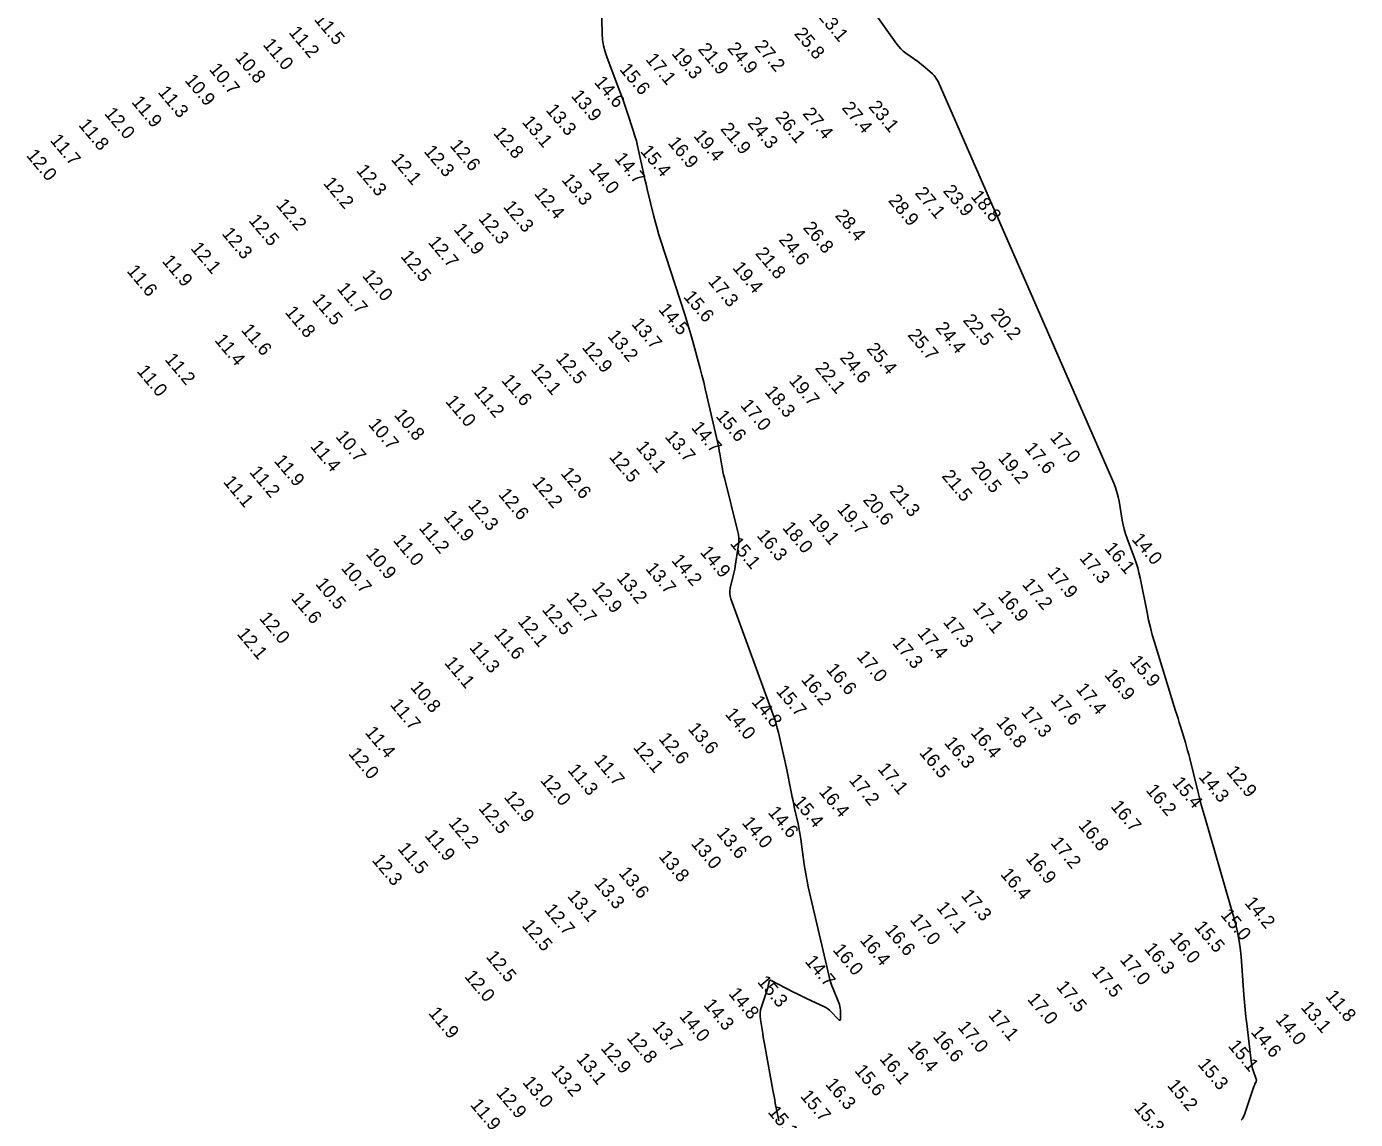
# Model space of a CAD drawing. Extents: x 988130 to 1132882, y 654656 to 841453.
# Drawn here: x 1109518 to 1110018, y 681173 to 681585 of the extents above; entities that cross this region are included whole.
import ezdxf

# ---------------------------------------------------------------- set-up
doc = ezdxf.new("R2010")
doc.units = 0
doc.layers.add('V-TOPO-MAJR', color=7, linetype='Continuous')
doc.layers.add('V-TOPO-SOUN', color=7, linetype='Continuous')

msp = doc.modelspace()

# ---------------------------------------------------------------- linework, layer by layer
at = {"layer": 'V-TOPO-MAJR'}
for points in [[(1109800.83, 681172.69), (1109800.68, 681173.42), (1109799.53, 681179.32), (1109799.29, 681180.54), (1109799.06, 681181.77), (1109798.83, 681183), (1109798.61, 681184.23), (1109795.67, 681200.31), (1109795.44, 681201.61), (1109795.22, 681202.9), (1109795, 681204.2), (1109794.78, 681205.49), (1109793.92, 681210.8), (1109793.8, 681212.03), (1109793.83, 681213.24), (1109794, 681214.45), (1109794.33, 681215.64), (1109796.5, 681222.02), (1109796.62, 681222.39), (1109796.73, 681222.76), (1109796.82, 681223.14), (1109796.89, 681223.53), (1109797.17, 681225.07), (1109797.27, 681225.38), (1109797.44, 681225.55), (1109797.68, 681225.59), (1109798, 681225.48), (1109806.42, 681221.12), (1109807.7, 681220.47), (1109808.98, 681219.83), (1109810.27, 681219.21), (1109811.57, 681218.6), (1109817.8, 681215.7), (1109818.56, 681215.3), (1109819.28, 681214.84), (1109819.95, 681214.31), (1109820.57, 681213.71), (1109823.15, 681210.99), (1109823.59, 681210.62), (1109823.89, 681210.56), (1109824.07, 681210.82), (1109824.11, 681211.39), (1109824, 681214.32), (1109823.95, 681215.05), (1109823.83, 681215.76), (1109823.64, 681216.46), (1109823.4, 681217.14), (1109821.25, 681222.42), (1109820.82, 681223.54), (1109820.44, 681224.67), (1109820.1, 681225.81), (1109819.81, 681226.96), (1109811.94, 681260.81), (1109811.48, 681262.87), (1109811.08, 681264.94), (1109810.73, 681267.02), (1109810.42, 681269.11), (1109809.13, 681278.76), (1109808.92, 681280.21), (1109808.68, 681281.65), (1109808.41, 681283.08), (1109808.1, 681284.51), (1109806.81, 681290.22), (1109806.5, 681291.64), (1109806.19, 681293.07), (1109805.89, 681294.5), (1109805.6, 681295.94), (1109803.74, 681305.38), (1109803.39, 681307.07), (1109803.04, 681308.76), (1109802.66, 681310.45), (1109802.28, 681312.14), (1109800.7, 681318.87), (1109800.28, 681320.54), (1109799.81, 681322.2), (1109799.29, 681323.85), (1109798.72, 681325.48), (1109782.77, 681369.16), (1109782.48, 681370.16), (1109782.36, 681371.16), (1109782.38, 681372.17), (1109782.56, 681373.19), (1109783.6, 681377.28), (1109783.84, 681378.31), (1109784.07, 681379.34), (1109784.27, 681380.37), (1109784.45, 681381.41), (1109785.61, 681388.73), (1109785.78, 681390.3), (1109785.79, 681391.86), (1109785.64, 681393.41), (1109785.33, 681394.95), (1109780.35, 681414.72), (1109780.08, 681415.84), (1109779.83, 681416.96), (1109779.6, 681418.08), (1109779.4, 681419.21), (1109778.62, 681423.74), (1109778.42, 681424.87), (1109778.21, 681426), (1109777.98, 681427.12), (1109777.73, 681428.24), (1109773.79, 681445.6), (1109773.19, 681448.18), (1109772.57, 681450.75), (1109771.92, 681453.32), (1109771.24, 681455.87), (1109768.48, 681466.09), (1109767.77, 681468.64), (1109767.03, 681471.18), (1109766.26, 681473.71), (1109765.45, 681476.23), (1109756.4, 681503.97), (1109755.68, 681506.25), (1109755.01, 681508.53), (1109754.38, 681510.82), (1109753.8, 681513.13), (1109751.31, 681523.41), (1109750.88, 681525.22), (1109750.46, 681527.03), (1109750.05, 681528.84), (1109749.66, 681530.66), (1109748.1, 681537.94), (1109747.69, 681539.75), (1109747.23, 681541.55), (1109746.72, 681543.34), (1109746.17, 681545.12), (1109743.67, 681552.77), (1109743.05, 681554.63), (1109742.4, 681556.49), (1109741.74, 681558.33), (1109741.04, 681560.17), (1109736.2, 681572.79), (1109735.45, 681575.02), (1109734.9, 681577.28), (1109734.55, 681579.59), (1109734.39, 681581.94), (1109734.14, 681592.18)], [(1109837.45, 681588.86), (1109845.25, 681577.99), (1109845.99, 681577.04), (1109846.81, 681576.15), (1109847.7, 681575.34), (1109848.65, 681574.6), (1109853.13, 681571.39), (1109853.86, 681570.86), (1109854.57, 681570.31), (1109855.27, 681569.74), (1109855.96, 681569.15), (1109858.67, 681566.76), (1109859.31, 681566.13), (1109859.87, 681565.45), (1109860.35, 681564.7), (1109860.76, 681563.9), (1109926.87, 681412.7), (1109927.54, 681411.04), (1109928.09, 681409.35), (1109928.55, 681407.63), (1109928.89, 681405.88), (1109930.07, 681398.82), (1109930.41, 681397.07), (1109930.83, 681395.34), (1109931.33, 681393.63), (1109931.92, 681391.94), (1109934.7, 681384.5), (1109935.34, 681382.69), (1109935.9, 681380.85), (1109936.39, 681379), (1109936.8, 681377.13), (1109939.41, 681363.97), (1109940, 681361.16), (1109940.67, 681358.36), (1109941.41, 681355.58), (1109942.22, 681352.83), (1109950.16, 681327.07), (1109950.62, 681325.57), (1109951.08, 681324.07), (1109951.54, 681322.58), (1109952, 681321.08), (1109953.84, 681315.1), (1109954.29, 681313.6), (1109954.71, 681312.09), (1109955.12, 681310.58), (1109955.5, 681309.06), (1109958.53, 681296.77), (1109959.17, 681294.22), (1109959.84, 681291.67), (1109960.53, 681289.13), (1109961.24, 681286.6), (1109972.53, 681247.51), (1109973.36, 681244.3), (1109974.03, 681241.06), (1109974.52, 681237.79), (1109974.85, 681234.49), (1109975.89, 681220.07), (1109976.11, 681217.34), (1109976.35, 681214.61), (1109976.64, 681211.88), (1109976.95, 681209.16), (1109978.77, 681194.14), (1109978.87, 681193.49), (1109979, 681192.85), (1109979.16, 681192.21), (1109979.36, 681191.58), (1109980.51, 681188.3), (1109980.57, 681188.08), (1109980.58, 681187.85), (1109980.54, 681187.63), (1109980.46, 681187.41), (1109980.03, 681186.54), (1109979.93, 681186.32), (1109979.83, 681186.1), (1109979.74, 681185.88), (1109979.66, 681185.65), (1109975.93, 681174.72), (1109975.65, 681174.05), (1109975.29, 681173.44), (1109974.85, 681172.89)]]:
    msp.add_lwpolyline(points, dxfattribs=at)

# ---------------------------------------------------------------- texts
at = {"layer": 'V-TOPO-SOUN'}
for s, p in [('23.1 ', (1109815.31, 681588.4)), ('11.5 ', (1109625.75, 681587.18)), ('11.0 ', (1109606.45, 681577.7)), ('11.2 ', (1109616.17, 681582.3)), ('27.2 ', (1109791.46, 681577.12)), ('25.8 ', (1109806.39, 681581.8)), ('10.8 ', (1109595.98, 681572.77)), ('19.3 ', (1109760.28, 681574.35)), ('21.9 ', (1109770.18, 681575.96)), ('24.9 ', (1109781.19, 681576.23)), ('10.7 ', (1109586.2, 681568.39)), ('15.6 ', (1109740.68, 681568.36)), ('17.1 ', (1109750.48, 681572.15)), ('10.9 ', (1109577.03, 681564.24)), ('14.6 ', (1109731.13, 681563.5)), ('11.3 ', (1109566.97, 681559.77)), ('13.9 ', (1109722.46, 681558.35)), ('11.9 ', (1109557.03, 681556.07)), ('13.3 ', (1109712.95, 681553.04)), ('27.4 ', (1109824.32, 681553.86)), ('23.1 ', (1109834.35, 681554.3)), ('11.8 ', (1109537.05, 681547.45)), ('12.0 ', (1109546.8, 681551.73)), ('13.1 ', (1109703.97, 681548.56)), ('24.3 ', (1109788.82, 681548.07)), ('26.1 ', (1109799.23, 681550.23)), ('27.4 ', (1109809.58, 681551.69)), ('12.8 ', (1109693.16, 681544.38)), ('19.4 ', (1109768.51, 681543.34)), ('21.9 ', (1109778.64, 681545.96)), ('11.7 ', (1109526.36, 681541.68)), ('12.3 ', (1109667.05, 681537.51)), ('12.6 ', (1109676.81, 681539.71)), ('15.4 ', (1109748.51, 681537.54)), ('16.9 ', (1109758.85, 681540.7)), ('12.0 ', (1109517.42, 681535.98)), ('12.1 ', (1109654.69, 681534.49)), ('14.7 ', (1109738.76, 681534.78)), ('12.3 ', (1109641.56, 681530.28)), ('14.0 ', (1109729.06, 681531.05)), ('12.2 ', (1109629.18, 681525.5)), ('13.3 ', (1109718.85, 681526.78)), ('23.9 ', (1109862.41, 681522.6)), ('12.2 ', (1109611.4, 681517.34)), ('12.4 ', (1109708.55, 681521.61)), ('28.9 ', (1109841.8, 681518.99)), ('27.1 ', (1109851.84, 681521.8)), ('18.8 ', (1109872.83, 681520.52)), ('12.3 ', (1109696.9, 681516.64)), ('28.4 ', (1109821.78, 681513.31)), ('12.5 ', (1109601.09, 681511.48)), ('11.9 ', (1109678.26, 681508.15)), ('12.3 ', (1109687.56, 681512.17)), ('26.8 ', (1109809.75, 681508.72)), ('12.3 ', (1109590.99, 681506.56)), ('12.7 ', (1109668.6, 681503.27)), ('24.6 ', (1109800.6, 681504.21)), ('12.1 ', (1109579.25, 681501.02)), ('12.5 ', (1109658.29, 681497.97)), ('21.8 ', (1109791.75, 681499.09)), ('11.6 ', (1109555.23, 681492.48)), ('11.9 ', (1109568.5, 681496.18)), ('19.4 ', (1109783.18, 681493.69)), ('12.0 ', (1109643.84, 681490.69)), ('17.3 ', (1109773.94, 681488.56)), ('11.7 ', (1109634.35, 681485.84)), ('15.6 ', (1109764.74, 681482.77)), ('11.5 ', (1109624.97, 681481.65)), ('14.5 ', (1109755.31, 681477.95)), ('11.8 ', (1109614.76, 681476.95)), ('13.7 ', (1109745.15, 681472.55)), ('22.5 ', (1109869.9, 681473.9)), ('20.2 ', (1109880.3, 681476.1)), ('11.6 ', (1109598.29, 681470.23)), ('13.2 ', (1109736.18, 681467.94)), ('25.7 ', (1109849.12, 681468.38)), ('24.4 ', (1109859.53, 681470.99)), ('11.4 ', (1109588.29, 681466.4)), ('12.9 ', (1109726.51, 681463.73)), ('25.4 ', (1109833.58, 681463.13)), ('11.2 ', (1109569.51, 681459.19)), ('12.5 ', (1109716.68, 681459.48)), ('24.6 ', (1109823.57, 681459.79)), ('11.0 ', (1109559.02, 681454.78)), ('12.1 ', (1109707.3, 681455.45)), ('22.1 ', (1109814.25, 681455.93)), ('11.6 ', (1109696.23, 681451.26)), ('19.7 ', (1109804.39, 681451.2)), ('11.0 ', (1109675.14, 681443.41)), ('11.2 ', (1109685.85, 681446.92)), ('18.3 ', (1109795.31, 681446.93)), ('10.8 ', (1109655.85, 681438.24)), ('15.6 ', (1109776.89, 681437.81)), ('17.0 ', (1109786.19, 681441.88)), ('10.7 ', (1109646.09, 681434.73)), ('14.7 ', (1109767.66, 681433.51)), ('10.7 ', (1109633.8, 681430.13)), ('13.7 ', (1109757.74, 681430.08)), ('17.0 ', (1109902.63, 681429.76)), ('11.4 ', (1109624.28, 681426.48)), ('12.5 ', (1109736.74, 681422.47)), ('13.1 ', (1109746.85, 681426.18)), ('17.6 ', (1109893.09, 681425.68)), ('11.9 ', (1109610.65, 681420.97)), ('20.5 ', (1109872.97, 681418.51)), ('19.2 ', (1109883.12, 681422.02)), ('11.1 ', (1109591.53, 681413.11)), ('11.2 ', (1109601.4, 681416.78)), ('12.2 ', (1109707.74, 681412.8)), ('12.6 ', (1109718.51, 681416.3)), ('21.5 ', (1109861.92, 681415.29)), ('12.6 ', (1109695.08, 681408.34)), ('21.3 ', (1109842.25, 681409.55)), ('12.3 ', (1109683.65, 681404.3)), ('19.7 ', (1109822.52, 681402.76)), ('20.6 ', (1109832.26, 681406.27)), ('11.9 ', (1109674.44, 681400.15)), ('19.1 ', (1109811.96, 681398.99)), ('11.2 ', (1109665.14, 681395.74)), ('16.3 ', (1109792.33, 681392.87)), ('18.0 ', (1109801.93, 681395.81)), ('11.0 ', (1109655.47, 681391.05)), ('15.1 ', (1109782.26, 681389.91)), ('16.1 ', (1109923.18, 681388.04)), ('14.0 ', (1109933.43, 681391.47)), ('10.9 ', (1109645.2, 681386)), ('14.2 ', (1109760.2, 681383.52)), ('14.9 ', (1109770.97, 681386.63)), ('17.3 ', (1109913.75, 681384.39)), ('10.7 ', (1109635.88, 681380.61)), ('13.7 ', (1109750.44, 681380.43)), ('17.9 ', (1109901.64, 681378.83)), ('10.5 ', (1109626.23, 681374.66)), ('12.9 ', (1109730.21, 681373.25)), ('13.2 ', (1109739.6, 681376.82)), ('17.2 ', (1109892.15, 681374.51)), ('11.6 ', (1109617.09, 681369.24)), ('12.7 ', (1109720.58, 681369.37)), ('16.9 ', (1109883.05, 681369.99)), ('12.5 ', (1109711.44, 681365.02)), ('17.1 ', (1109873.58, 681365.66)), ('12.0 ', (1109605.1, 681361.75)), ('12.1 ', (1109702.33, 681360.58)), ('17.3 ', (1109862.45, 681360.28)), ('12.1 ', (1109596.7, 681355.86)), ('11.6 ', (1109693.39, 681355.79)), ('17.3 ', (1109843.36, 681352.39)), ('17.4 ', (1109852.74, 681356.03)), ('11.3 ', (1109684.15, 681350.74)), ('11.1 ', (1109674.74, 681344.99)), ('16.6 ', (1109818.43, 681342.47)), ('17.0 ', (1109829.94, 681347.27)), ('15.9 ', (1109932.66, 681345.48)), ('16.2 ', (1109808.98, 681338.64)), ('16.9 ', (1109923.16, 681340.4)), ('10.8 ', (1109661.94, 681335.81)), ('15.7 ', (1109799.57, 681334.27)), ('17.4 ', (1109912.43, 681335.07)), ('11.7 ', (1109654.34, 681329.19)), ('14.8 ', (1109790.36, 681330.29)), ('17.6 ', (1109902.87, 681331)), ('14.0 ', (1109780.39, 681325.65)), ('16.8 ', (1109882.42, 681322.51)), ('17.3 ', (1109891.8, 681326.47)), ('11.4 ', (1109644.84, 681318.75)), ('13.6 ', (1109766.39, 681320.17)), ('16.4 ', (1109872.81, 681318.63)), ('12.1 ', (1109745.77, 681313.17)), ('12.6 ', (1109755.36, 681316.39)), ('16.3 ', (1109862.88, 681314.83)), ('12.0 ', (1109638.66, 681310.76)), ('11.7 ', (1109731.08, 681308.18)), ('16.5 ', (1109853.46, 681311.13)), ('11.3 ', (1109721.13, 681304.62)), ('17.1 ', (1109837.82, 681305.02)), ('12.9 ', (1109969.05, 681303.93)), ('12.0 ', (1109710.84, 681300.72)), ('17.2 ', (1109826.99, 681300.83)), ('15.4 ', (1109948.67, 681299.77)), ('14.3 ', (1109958.61, 681302.04)), ('12.9 ', (1109697.14, 681294.47)), ('15.4 ', (1109805.98, 681292.55)), ('16.4 ', (1109815.68, 681296.44)), ('16.2 ', (1109938.78, 681296.99)), ('12.5 ', (1109687.6, 681290.19)), ('14.6 ', (1109796.51, 681288.65)), ('16.7 ', (1109925.53, 681290.88)), ('12.2 ', (1109676.25, 681284.66)), ('14.0 ', (1109786.72, 681284.76)), ('16.8 ', (1109913.32, 681283.74)), ('11.9 ', (1109667.34, 681279.93)), ('13.6 ', (1109777.16, 681280.82)), ('11.5 ', (1109657.18, 681275.04)), ('13.0 ', (1109767.57, 681276.94)), ('17.2 ', (1109902.89, 681277.14)), ('12.3 ', (1109647.49, 681270.69)), ('13.8 ', (1109755.42, 681272.08)), ('16.9 ', (1109893.55, 681271.33)), ('13.6 ', (1109740.33, 681265.84)), ('16.4 ', (1109884.03, 681265.36)), ('13.3 ', (1109731.12, 681261.9)), ('17.3 ', (1109869.21, 681257.37)), ('13.1 ', (1109721.04, 681257.13)), ('17.1 ', (1109859.91, 681252.8)), ('14.2 ', (1109975.91, 681254.56)), ('12.7 ', (1109712.34, 681251.94)), ('17.0 ', (1109849.96, 681248.27)), ('15.0 ', (1109966.87, 681250.06)), ('12.5 ', (1109703.92, 681246.04)), ('16.6 ', (1109840.48, 681244.26)), ('15.5 ', (1109956.95, 681245.51)), ('16.4 ', (1109831.1, 681240.56)), ('16.3 ', (1109938.12, 681237.33)), ('16.0 ', (1109947.7, 681241.39)), ('12.5 ', (1109690.39, 681234.34)), ('14.7 ', (1109810.43, 681232.58)), ('16.0 ', (1109820.91, 681236.9)), ('17.0 ', (1109928.97, 681233.2)), ('17.5 ', (1109918.39, 681228.61)), ('12.0 ', (1109682.28, 681226.95)), ('15.3 ', (1109792.51, 681224.91)), ('17.5 ', (1109905.05, 681222.99)), ('14.8 ', (1109781.7, 681220.41)), ('17.0 ', (1109894.13, 681218.37)), ('11.8 ', (1110006.36, 681219.46)), ('11.9 ', (1109668.77, 681213.11)), ('14.3 ', (1109772.31, 681216.18)), ('17.1 ', (1109879.48, 681212.33)), ('13.1 ', (1109997.05, 681215.26)), ('13.7 ', (1109752.97, 681207.86)), ('14.0 ', (1109763.15, 681211.9)), ('17.0 ', (1109867.95, 681207.8)), ('14.0 ', (1109987.56, 681210.65)), ('12.8 ', (1109743.37, 681203.8)), ('16.6 ', (1109858.58, 681204.24)), ('14.6 ', (1109978.26, 681205.97)), ('12.9 ', (1109733.57, 681199.92)), ('16.4 ', (1109849.06, 681200.47)), ('15.1 ', (1109969.72, 681200.72)), ('13.1 ', (1109724.4, 681195.8)), ('16.1 ', (1109838.53, 681195.92)), ('15.3 ', (1109958.29, 681193.81)), ('13.2 ', (1109714.96, 681191.34)), ('15.6 ', (1109829.12, 681191.45)), ('12.9 ', (1109694.23, 681183.07)), ('13.0 ', (1109704.18, 681187.03)), ('16.3 ', (1109818.14, 681186.34)), ('15.2 ', (1109946.79, 681185.88)), ('11.9 ', (1109684.52, 681178.55)), ('15.7 ', (1109808.71, 681181.84)), ('15.3 ', (1109934.24, 681177.41)), ('15.1 ', (1109796.48, 681175.86))]:
    msp.add_text(s, height=5, rotation=310, dxfattribs=at).set_placement(p)

doc.saveas('drawing.dxf')
